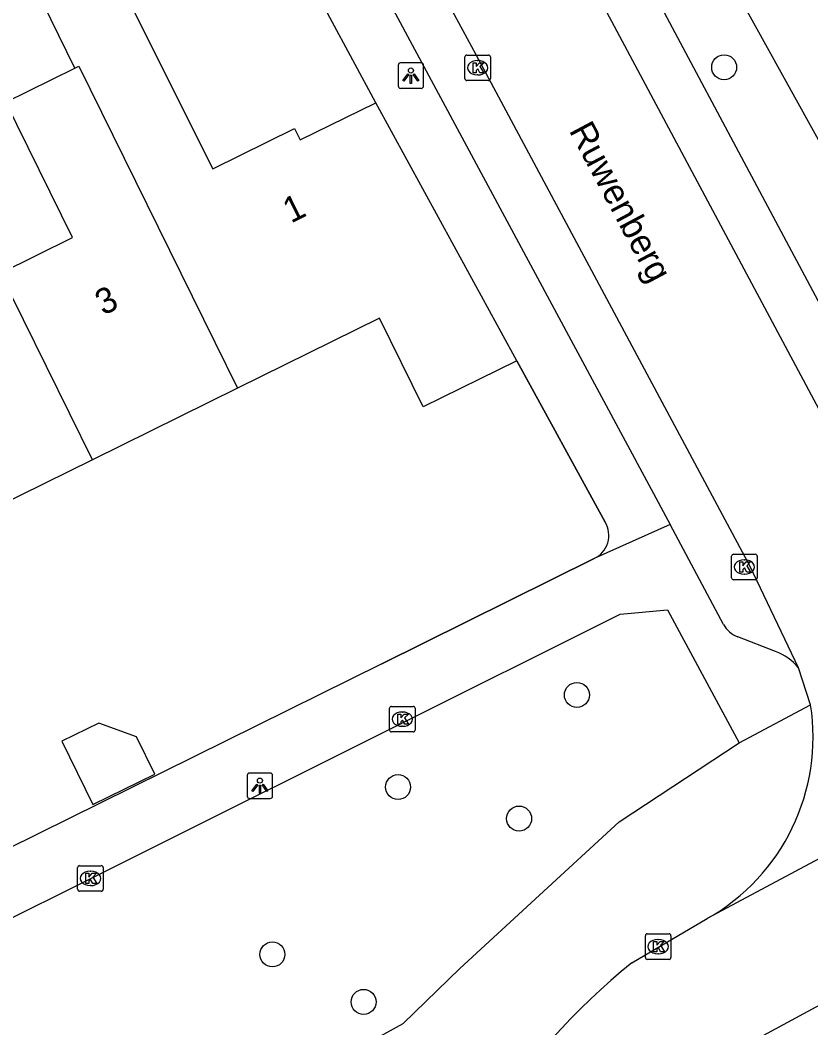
# Model space of a CAD drawing. Extents: x 157793 to 159380, y 380882 to 382313.
# Drawn here: x 158756.57 to 158787.54, y 381709.23 to 381748.69 of the extents above; entities that cross this region are included whole.
import ezdxf

# ---------------------------------------------------------------- set-up
doc = ezdxf.new("R2010")
doc.units = 0
for name, color, linetype in [('IMGEO_Boom', 7, 'Continuous'), ('IMGEO_Groenvoorziening', 7, 'Continuous'), ('IMGEO_Kolk', 7, 'Continuous'), ('IMGEO_Lichtpunt', 7, 'Continuous'), ('IMGEO_Muur', 7, 'Continuous'), ('IMGEO_Openbare_ruimte_label', 7, 'Continuous'), ('IMGEO_Pand', 7, 'Continuous'), ('IMGEO_Pand_nummerreeks', 7, 'Continuous'), ('IMGEO_Rijbaan_lokaal_open', 7, 'Continuous'), ('IMGEO_Voetpad_open', 7, 'Continuous')]:
    doc.layers.add(name, color=color, linetype=linetype)

msp = doc.modelspace()

# ---------------------------------------------------------------- linework, layer by layer
at = {"layer": 'IMGEO_Boom'}
for centre in [(158784.142, 381746.845), (158778.374, 381722.269), (158771.37, 381718.661), (158776.112, 381717.429), (158766.446, 381712.111), (158770.019, 381710.251)]:
    msp.add_circle(centre, 0.489, dxfattribs=at)
at = {"layer": 'IMGEO_Groenvoorziening'}
msp.add_lwpolyline([(158760.788, 381664.79), (158760.598, 381668.293), (158761.482, 381673.242), (158765.126, 381695.388), (158764.696, 381699.21), (158765.385, 381703.051), (158767.414, 381706.067), (158769.385, 381708.202), (158771.574, 381709.406), (158773.785, 381711.553), (158780.035, 381717.305), (158784.725, 381720.395)], dxfattribs=at)
at = {"layer": 'IMGEO_Kolk'}
for p, q in [((158773.985, 381746.398), (158773.985, 381747.25)), ((158774.06, 381747.324), (158774.912, 381747.324)), ((158774.473, 381747.104), (158774.498, 381747.104)), ((158774.986, 381747.25), (158774.986, 381746.398)), ((158774.912, 381746.324), (158774.06, 381746.324)), ((158774.496, 381746.544), (158774.471, 381746.544)), ((158784.509, 381727.777), (158785.361, 381727.777)), ((158784.434, 381726.851), (158784.434, 381727.703)), ((158784.922, 381727.557), (158784.947, 381727.557)), ((158785.435, 381727.703), (158785.435, 381726.851)), ((158784.945, 381726.997), (158784.92, 381726.997)), ((158785.361, 381726.777), (158784.509, 381726.777)), ((158771.036, 381720.894), (158771.036, 381721.746)), ((158771.111, 381721.82), (158771.963, 381721.82)), ((158771.524, 381721.6), (158771.549, 381721.6)), ((158772.037, 381721.746), (158772.037, 381720.894)), ((158771.547, 381721.04), (158771.522, 381721.04)), ((158771.963, 381720.82), (158771.111, 381720.82)), ((158758.82, 381714.658), (158758.82, 381715.51)), ((158758.895, 381715.584), (158759.747, 381715.584)), ((158759.821, 381715.51), (158759.821, 381714.658)), ((158759.308, 381715.364), (158759.333, 381715.364)), ((158759.331, 381714.804), (158759.306, 381714.804)), ((158759.747, 381714.584), (158758.895, 381714.584)), ((158781.056, 381711.99), (158781.056, 381712.842)), ((158781.131, 381712.916), (158781.983, 381712.916)), ((158782.057, 381712.842), (158782.057, 381711.99)), ((158781.544, 381712.696), (158781.569, 381712.696)), ((158781.567, 381712.136), (158781.542, 381712.136)), ((158781.983, 381711.916), (158781.131, 381711.916))]:
    msp.add_line(p, q, dxfattribs=at)
for points in [[(158773.985, 381746.398), (158773.985, 381747.25)], [(158774.06, 381747.324), (158774.912, 381747.324)], [(158774.986, 381747.25), (158774.986, 381746.398)], [(158774.306, 381747.024), (158774.429, 381747.024), (158774.429, 381746.873), (158774.559, 381747.024), (158774.723, 381747.024), (158774.577, 381746.873), (158774.73, 381746.624), (158774.578, 381746.624), (158774.493, 381746.788), (158774.429, 381746.721), (158774.429, 381746.624), (158774.306, 381746.624), (158774.306, 381747.024)], [(158774.912, 381746.324), (158774.06, 381746.324)], [(158784.509, 381727.777), (158785.361, 381727.777)], [(158784.434, 381726.851), (158784.434, 381727.703)], [(158784.755, 381727.477), (158784.878, 381727.477), (158784.878, 381727.326), (158785.008, 381727.477), (158785.172, 381727.477), (158785.026, 381727.326), (158785.179, 381727.077), (158785.027, 381727.077), (158784.942, 381727.241), (158784.878, 381727.174), (158784.878, 381727.077), (158784.755, 381727.077), (158784.755, 381727.477)], [(158785.435, 381727.703), (158785.435, 381726.851)], [(158785.361, 381726.777), (158784.509, 381726.777)], [(158771.036, 381720.894), (158771.036, 381721.746)], [(158771.111, 381721.82), (158771.963, 381721.82)], [(158771.357, 381721.52), (158771.48, 381721.52), (158771.48, 381721.369), (158771.61, 381721.52), (158771.774, 381721.52), (158771.628, 381721.369), (158771.781, 381721.12), (158771.629, 381721.12), (158771.544, 381721.284), (158771.48, 381721.217), (158771.48, 381721.12), (158771.357, 381721.12), (158771.357, 381721.52)], [(158772.037, 381721.746), (158772.037, 381720.894)], [(158771.963, 381720.82), (158771.111, 381720.82)], [(158758.82, 381714.658), (158758.82, 381715.51)], [(158758.895, 381715.584), (158759.747, 381715.584)], [(158759.821, 381715.51), (158759.821, 381714.658)], [(158759.141, 381715.284), (158759.264, 381715.284), (158759.264, 381715.133), (158759.394, 381715.284), (158759.558, 381715.284), (158759.412, 381715.133), (158759.565, 381714.884), (158759.413, 381714.884), (158759.328, 381715.048), (158759.264, 381714.981), (158759.264, 381714.884), (158759.141, 381714.884), (158759.141, 381715.284)], [(158759.747, 381714.584), (158758.895, 381714.584)], [(158781.056, 381711.99), (158781.056, 381712.842)], [(158781.131, 381712.916), (158781.983, 381712.916)], [(158782.057, 381712.842), (158782.057, 381711.99)], [(158781.377, 381712.616), (158781.5, 381712.616), (158781.5, 381712.465), (158781.63, 381712.616), (158781.794, 381712.616), (158781.648, 381712.465), (158781.801, 381712.216), (158781.649, 381712.216), (158781.564, 381712.38), (158781.5, 381712.313), (158781.5, 381712.216), (158781.377, 381712.216), (158781.377, 381712.616)], [(158781.983, 381711.916), (158781.131, 381711.916)]]:
    msp.add_lwpolyline(points, dxfattribs=at)
for centre, start, end in [((158774.062, 381747.248), 91.552, 178.448), ((158774.062, 381747.248), 91.552, 178.448), ((158774.91, 381747.248), 1.552, 88.448), ((158774.91, 381747.248), 1.552, 88.448), ((158774.062, 381746.4), 181.552, 268.448), ((158774.062, 381746.4), 181.552, 268.448), ((158774.91, 381746.4), 271.552, 358.448), ((158774.91, 381746.4), 271.552, 358.448), ((158784.511, 381727.701), 91.552, 178.448), ((158784.511, 381727.701), 91.552, 178.448), ((158785.359, 381727.701), 1.552, 88.448), ((158785.359, 381727.701), 1.552, 88.448), ((158784.511, 381726.853), 181.552, 268.448), ((158784.511, 381726.853), 181.552, 268.448), ((158785.359, 381726.853), 271.552, 358.448), ((158785.359, 381726.853), 271.552, 358.448), ((158771.113, 381721.744), 91.552, 178.448), ((158771.113, 381721.744), 91.552, 178.448), ((158771.961, 381721.744), 1.552, 88.448), ((158771.961, 381721.744), 1.552, 88.448), ((158771.113, 381720.896), 181.552, 268.448), ((158771.113, 381720.896), 181.552, 268.448), ((158771.961, 381720.896), 271.552, 358.448), ((158771.961, 381720.896), 271.552, 358.448), ((158758.897, 381715.508), 91.552, 178.448), ((158758.897, 381715.508), 91.552, 178.448), ((158759.745, 381715.508), 1.552, 88.448), ((158759.745, 381715.508), 1.552, 88.448), ((158758.897, 381714.66), 181.552, 268.448), ((158758.897, 381714.66), 181.552, 268.448), ((158759.745, 381714.66), 271.552, 358.448), ((158759.745, 381714.66), 271.552, 358.448), ((158781.133, 381712.84), 91.552, 178.448), ((158781.133, 381712.84), 91.552, 178.448), ((158781.981, 381712.84), 1.552, 88.448), ((158781.981, 381712.84), 1.552, 88.448), ((158781.133, 381711.992), 181.552, 268.448), ((158781.133, 381711.992), 181.552, 268.448), ((158781.981, 381711.992), 271.552, 358.448), ((158781.981, 381711.992), 271.552, 358.448)]:
    msp.add_arc(centre, 0.0765, start, end, dxfattribs=at)
for centre, major_axis, ratio, start_param, end_param in [((158774.472, 381746.824), (-0.387, 0.002), 0.722429, 4.712389, 7.853982), ((158774.497, 381746.824), (-0.39, 0.002), 0.717154, 1.570796, 4.712389), ((158784.921, 381727.277), (-0.387, 0.002), 0.722429, 4.712389, 7.853982), ((158784.946, 381727.277), (-0.39, 0.002), 0.717154, 1.570796, 4.712389), ((158771.523, 381721.32), (-0.387, 0.002), 0.722429, 4.712389, 7.853982), ((158771.548, 381721.32), (-0.39, 0.002), 0.717154, 1.570796, 4.712389), ((158759.307, 381715.084), (-0.387, 0.002), 0.722429, 4.712389, 7.853982), ((158759.332, 381715.084), (-0.39, 0.002), 0.717154, 1.570796, 4.712389), ((158781.543, 381712.416), (-0.387, 0.002), 0.722429, 4.712389, 7.853982), ((158781.568, 381712.416), (-0.39, 0.002), 0.717154, 1.570796, 4.712389)]:
    msp.add_ellipse(centre, major_axis=major_axis, ratio=ratio, start_param=start_param, end_param=end_param, dxfattribs=at)
at = {"layer": 'IMGEO_Lichtpunt'}
for p, q in [((158771.374, 381746.921), (158771.374, 381746.114)), ((158771.374, 381746.921), (158771.374, 381746.114)), ((158772.276, 381747.016), (158771.468, 381747.016)), ((158772.276, 381747.016), (158771.468, 381747.016)), ((158772.37, 381746.114), (158772.37, 381746.921)), ((158772.37, 381746.114), (158772.37, 381746.921)), ((158771.468, 381746.02), (158772.276, 381746.02)), ((158771.468, 381746.02), (158772.276, 381746.02)), ((158765.461, 381719.115), (158765.461, 381718.308)), ((158765.461, 381719.115), (158765.461, 381718.308)), ((158766.363, 381719.21), (158765.555, 381719.21)), ((158766.363, 381719.21), (158765.555, 381719.21)), ((158766.457, 381718.308), (158766.457, 381719.115)), ((158766.457, 381718.308), (158766.457, 381719.115)), ((158765.555, 381718.214), (158766.363, 381718.214)), ((158765.555, 381718.214), (158766.363, 381718.214))]:
    msp.add_line(p, q, dxfattribs=at)
for points in [[(158771.748, 381746.585), (158771.787, 381746.557), (158771.599, 381746.295), (158771.561, 381746.322), (158771.748, 381746.585)], [(158771.85, 381746.537), (158771.897, 381746.537), (158771.897, 381746.215), (158771.85, 381746.215), (158771.85, 381746.537)], [(158771.96, 381746.557), (158771.998, 381746.584), (158772.185, 381746.322), (158772.146, 381746.294), (158771.96, 381746.557)], [(158765.835, 381718.779), (158765.874, 381718.751), (158765.686, 381718.489), (158765.648, 381718.516), (158765.835, 381718.779)], [(158765.937, 381718.731), (158765.984, 381718.731), (158765.984, 381718.409), (158765.937, 381718.409), (158765.937, 381718.731)], [(158766.047, 381718.751), (158766.085, 381718.778), (158766.272, 381718.516), (158766.233, 381718.488), (158766.047, 381718.751)]]:
    msp.add_lwpolyline(points, dxfattribs=at)
for centre in [(158771.873, 381746.719), (158765.96, 381718.913)]:
    msp.add_circle(centre, 0.0994, dxfattribs=at)
for centre, start, end in [((158771.468, 381746.921), 90, 180), ((158771.468, 381746.921), 90, 180), ((158772.276, 381746.921), 0, 90), ((158772.276, 381746.921), 0, 90), ((158771.468, 381746.114), 180, 270), ((158771.468, 381746.114), 180, 270), ((158772.276, 381746.114), 270, 0), ((158772.276, 381746.114), 270, 360), ((158765.555, 381719.115), 90, 180), ((158765.555, 381719.115), 90, 180), ((158766.363, 381719.115), 0, 90), ((158766.363, 381719.115), 0, 90), ((158765.555, 381718.308), 180, 270), ((158765.555, 381718.308), 180, 270), ((158766.363, 381718.308), 270, 0), ((158766.363, 381718.308), 270, 360)]:
    msp.add_arc(centre, 0.0946, start, end, dxfattribs=at)
at = {"layer": 'IMGEO_Muur'}
for points in [[(158776.018, 381735.353), (158779.482, 381729.033)], [(158770.732, 381723.491), (158779.051, 381727.607)]]:
    msp.add_lwpolyline(points, dxfattribs=at)
msp.add_arc((158778.615, 381728.517), 1.009, 295.581, 30.7848, dxfattribs=at)
at = {"layer": 'IMGEO_Pand'}
for points in [[(158758.71, 381746.806), (158757.156, 381750), (158756.041, 381752.291), (158758.741, 381753.621), (158760.551, 381750), (158764.114, 381742.871), (158767.316, 381744.449), (158767.539, 381743.997), (158770.499, 381745.456)], [(158755.797, 381738.786), (158758.619, 381740.177), (158756.008, 381745.474), (158758.71, 381746.806)], [(158758.71, 381746.806), (158758.861, 381746.881), (158765.082, 381734.277)], [(158776.018, 381735.353), (158770.499, 381745.456)], [(158759.403, 381731.478), (158755.797, 381738.786)], [(158776.018, 381735.353), (158772.35, 381733.545), (158770.639, 381737.016), (158765.082, 381734.277)], [(158765.082, 381734.277), (158759.403, 381731.478)], [(158759.403, 381731.478), (158753.725, 381728.68)], [(158758.197, 381720.453), (158759.418, 381717.976), (158761.845, 381719.172), (158761.125, 381720.632), (158759.645, 381721.167), (158758.197, 381720.453)]]:
    msp.add_lwpolyline(points, dxfattribs=at)
at = {"layer": 'IMGEO_Rijbaan_lokaal_open'}
for points in [[(158777.701, 381752.441), (158790.996, 381727.575)], [(158787.055, 381723.328), (158785.158, 381727.294), (158774.435, 381747.327), (158773.065, 381749.852), (158772.963, 381750.041)], [(158787.529, 381721.885), (158787.055, 381723.328)], [(158801.099, 381722.92), (158783.48, 381713.514)], [(158799.023, 381716.158), (158783.442, 381707.723)], [(158780.524, 381711.78), (158783.48, 381713.514)]]:
    msp.add_lwpolyline(points, dxfattribs=at)
for centre, radius, start, end in [((158779.459, 381720.624), 8.168, 299.4902, 8.8843), ((158797.646, 381690.629), 27.212, 128.9904, 165.1445)]:
    msp.add_arc(centre, radius, start, end, dxfattribs=at)
at = {"layer": 'IMGEO_Voetpad_open'}
for points in [[(158767.512, 381755.945), (158769.327, 381752.566), (158782.024, 381728.946)], [(158770.499, 381745.456), (158765.999, 381753.813), (158766.056, 381753.836), (158765.168, 381755.428)], [(158798.11, 381728.155), (158796.176, 381728.432), (158791.522, 381737.354), (158781.365, 381755.695)], [(158791.248, 381731.29), (158780.874, 381750.73)], [(158779.482, 381729.033), (158776.018, 381735.353)], [(158782.024, 381728.946), (158779.051, 381727.607)], [(158784.122, 381725.027), (158782.024, 381728.946)], [(158779.051, 381727.607), (158770.732, 381723.491), (158753.589, 381715.01), (158749.107, 381712.793), (158744.974, 381713.717)], [(158752.906, 381711.886), (158780.07, 381725.427), (158781.919, 381725.605), (158784.725, 381720.395)], [(158786.152, 381723.975), (158784.679, 381724.549)], [(158784.725, 381720.395), (158787.529, 381721.885)]]:
    msp.add_lwpolyline(points, dxfattribs=at)
for centre, radius, start, end in [((158778.615, 381728.517), 1.009, 295.581, 30.7848), ((158785.019, 381725.509), 1.018, 208.237, 250.4927), ((158785.396, 381721.966), 2.146, 39.3793, 69.3775)]:
    msp.add_arc(centre, radius, start, end, dxfattribs=at)

# ---------------------------------------------------------------- texts
at = {"layer": 'IMGEO_Openbare_ruimte_label'}
msp.add_text('Ruwenberg', height=1, rotation=298.0253, dxfattribs=at).set_placement((158778.05, 381744.371))
at = {"layer": 'IMGEO_Pand_nummerreeks'}
for s, rotation, p in [('1', 26.2349, (158767.174, 381740.723)), ('3', 26.2951, (158759.824, 381737.11))]:
    msp.add_text(s, height=1, rotation=rotation, dxfattribs=at).set_placement(p)

doc.saveas('drawing.dxf')
